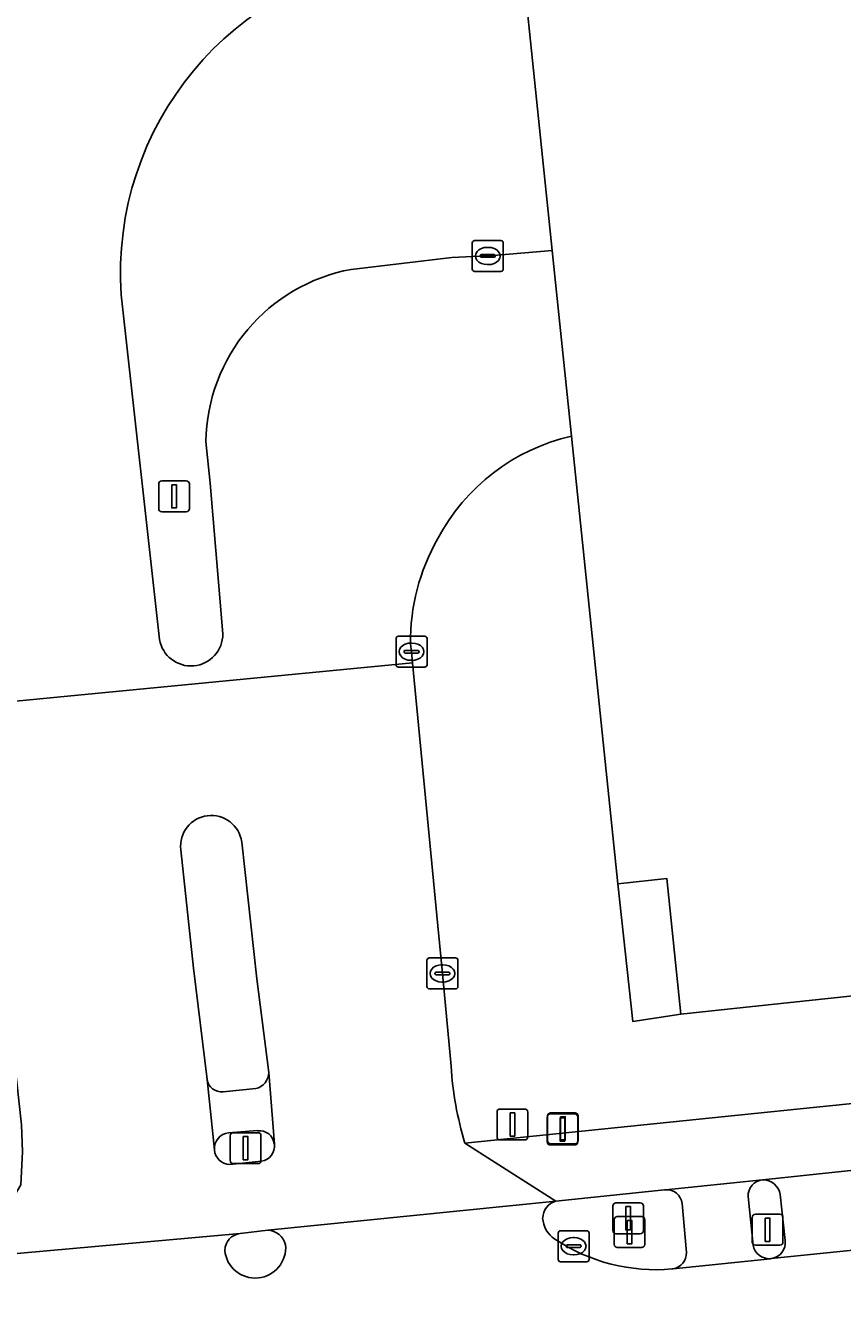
# Model space of a CAD drawing. Extents: x 160675 to 161153, y 383241 to 383714.
# Drawn here: x 160986.68 to 161013.08, y 383570.01 to 383611.67 of the extents above; entities that cross this region are included whole.
import ezdxf

# ---------------------------------------------------------------- set-up
doc = ezdxf.new("R2010")
doc.units = 0
for name, color, linetype in [('IMGEO_Drukknoppaal', 7, 'Continuous'), ('IMGEO_Fietspad_gesloten', 7, 'Continuous'), ('IMGEO_Kolk', 7, 'Continuous'), ('IMGEO_Lichtmast', 7, 'Continuous'), ('IMGEO_Pand', 7, 'Continuous'), ('IMGEO_Rijbaan_lokaal_gesloten', 7, 'Continuous'), ('IMGEO_Rijbaan_lokaal_open', 7, 'Continuous'), ('IMGEO_Verkeerseiland_gesloten', 7, 'Continuous'), ('IMGEO_Verkeerseiland_open', 7, 'Continuous'), ('IMGEO_Verkeersregelinstallatiepaal', 7, 'Continuous'), ('IMGEO_Voetpad_gesloten', 7, 'Continuous'), ('IMGEO_Voetpad_open', 7, 'Continuous')]:
    doc.layers.add(name, color=color, linetype=linetype)

msp = doc.modelspace()

# ---------------------------------------------------------------- linework, layer by layer
at = {"layer": 'IMGEO_Drukknoppaal'}
for p, q in [((161003.535, 383575.588), (161003.535, 383576.388)), ((161003.535, 383576.388), (161003.535, 383575.588)), ((161003.548, 383575.626), (161003.548, 383576.426)), ((161003.548, 383576.426), (161003.548, 383575.626)), ((161003.635, 383576.488), (161004.425, 383576.488)), ((161004.425, 383576.488), (161003.635, 383576.488)), ((161003.648, 383576.526), (161004.438, 383576.526)), ((161004.438, 383576.526), (161003.648, 383576.526)), ((161004.525, 383576.388), (161004.525, 383575.588)), ((161004.525, 383575.588), (161004.525, 383576.388)), ((161004.538, 383576.426), (161004.538, 383575.626)), ((161004.538, 383575.626), (161004.538, 383576.426)), ((161004.425, 383575.488), (161003.635, 383575.488)), ((161003.635, 383575.488), (161004.425, 383575.488)), ((161004.438, 383575.526), (161003.648, 383575.526)), ((161003.648, 383575.526), (161004.438, 383575.526))]:
    msp.add_line(p, q, dxfattribs=at)
for points in [[(161003.968, 383576.401), (161004.118, 383576.401), (161004.118, 383575.651), (161003.968, 383575.651), (161003.968, 383576.401)], [(161003.955, 383576.363), (161004.105, 383576.363), (161004.105, 383575.613), (161003.955, 383575.613), (161003.955, 383576.363)]]:
    msp.add_lwpolyline(points, dxfattribs=at)
for centre, start, end in [((161003.635, 383576.388), 90, 180), ((161003.635, 383576.388), 90, 180), ((161003.648, 383576.426), 90, 180), ((161003.648, 383576.426), 90, 180), ((161004.425, 383576.388), 0, 90), ((161004.425, 383576.388), 360, 90), ((161004.438, 383576.426), 0, 90), ((161004.438, 383576.426), 360, 90), ((161003.635, 383575.588), 180, 270), ((161003.635, 383575.588), 180, 270), ((161003.648, 383575.626), 180, 270), ((161003.648, 383575.626), 180, 270), ((161004.425, 383575.588), 270, 0), ((161004.425, 383575.588), 270, 0), ((161004.438, 383575.626), 270, 0), ((161004.438, 383575.626), 270, 0)]:
    msp.add_arc(centre, 0.1, start, end, dxfattribs=at)
at = {"layer": 'IMGEO_Fietspad_gesloten'}
for points in [[(161056.263, 383582.305), (161049.373, 383581.126), (161034.486, 383579.01), (161032.513, 383578.778), (161009.712, 383576.451), (161000.877, 383575.549), (161003.815, 383573.673), (161007.334, 383574.037), (161007.359, 383574.04), (161010.5, 383574.361), (161010.512, 383574.362), (161013.963, 383574.724), (161014.824, 383574.826), (161029.7, 383576.35)], [(161010.5, 383574.361), (161007.359, 383574.04)], [(161007.903, 383573.596), (161008.038, 383572.008)], [(161010.192, 383572.249), (161010.03, 383573.821)], [(161007.607, 383571.479), (161010.753, 383571.81)]]:
    msp.add_lwpolyline(points, dxfattribs=at)
for centre, radius, start, end in [((161010.56, 383573.834), 0.53, 96.5284, 181.4009), ((161007.397, 383573.532), 0.51, 7.2301, 94.3288), ((161010.723, 383572.35), 0.541, 190.7416, 273.1698), ((161007.524, 383571.986), 0.514, 279.2462, 2.4113)]:
    msp.add_arc(centre, radius, start, end, dxfattribs=at)
at = {"layer": 'IMGEO_Kolk'}
for p, q in [((161001.19, 383604.73), (161002.042, 383604.73)), ((161001.115, 383603.804), (161001.115, 383604.656)), ((161001.603, 383604.51), (161001.628, 383604.51)), ((161002.116, 383604.656), (161002.116, 383603.804)), ((161001.374, 383604.224), (161001.374, 383604.236)), ((161001.812, 383604.187), (161001.414, 383604.187)), ((161001.417, 383604.273), (161001.815, 383604.273)), ((161001.626, 383603.95), (161001.601, 383603.95)), ((161001.858, 383604.236), (161001.858, 383604.224)), ((161002.042, 383603.73), (161001.19, 383603.73)), ((160998.649, 383591.01), (160998.649, 383591.862)), ((160998.724, 383591.936), (160999.576, 383591.936)), ((160999.65, 383591.862), (160999.65, 383591.01)), ((160998.908, 383591.43), (160998.908, 383591.442)), ((160999.346, 383591.393), (160998.948, 383591.393)), ((160998.951, 383591.479), (160999.349, 383591.479)), ((160999.137, 383591.716), (160999.162, 383591.716)), ((160999.392, 383591.442), (160999.392, 383591.43)), ((160999.16, 383591.156), (160999.135, 383591.156)), ((160999.576, 383590.936), (160998.724, 383590.936)), ((160999.649, 383580.607), (160999.649, 383581.459)), ((160999.724, 383581.533), (161000.576, 383581.533)), ((161000.65, 383581.459), (161000.65, 383580.607)), ((160999.908, 383581.027), (160999.908, 383581.039)), ((161000.346, 383580.99), (160999.948, 383580.99)), ((160999.951, 383581.076), (161000.349, 383581.076)), ((161000.137, 383581.313), (161000.162, 383581.313)), ((161000.392, 383581.039), (161000.392, 383581.027)), ((161000.16, 383580.753), (161000.135, 383580.753)), ((161000.576, 383580.533), (160999.724, 383580.533)), ((161003.89, 383571.786), (161003.89, 383572.638)), ((161003.965, 383572.712), (161004.817, 383572.712)), ((161004.891, 383572.638), (161004.891, 383571.786)), ((161004.149, 383572.206), (161004.149, 383572.218)), ((161004.192, 383572.255), (161004.59, 383572.255)), ((161004.378, 383572.492), (161004.403, 383572.492)), ((161004.633, 383572.218), (161004.633, 383572.206)), ((161004.587, 383572.169), (161004.189, 383572.169)), ((161004.401, 383571.932), (161004.376, 383571.932)), ((161004.817, 383571.712), (161003.965, 383571.712))]:
    msp.add_line(p, q, dxfattribs=at)
for points in [[(161001.19, 383604.73), (161002.042, 383604.73)], [(161001.115, 383603.804), (161001.115, 383604.656)], [(161002.116, 383604.656), (161002.116, 383603.804)], [(161002.042, 383603.73), (161001.19, 383603.73)], [(160998.649, 383591.01), (160998.649, 383591.862)], [(160998.724, 383591.936), (160999.576, 383591.936)], [(160999.65, 383591.862), (160999.65, 383591.01)], [(160999.576, 383590.936), (160998.724, 383590.936)], [(160999.649, 383580.607), (160999.649, 383581.459)], [(160999.724, 383581.533), (161000.576, 383581.533)], [(161000.65, 383581.459), (161000.65, 383580.607)], [(161000.576, 383580.533), (160999.724, 383580.533)], [(161003.89, 383571.786), (161003.89, 383572.638)], [(161003.965, 383572.712), (161004.817, 383572.712)], [(161004.891, 383572.638), (161004.891, 383571.786)], [(161004.817, 383571.712), (161003.965, 383571.712)]]:
    msp.add_lwpolyline(points, dxfattribs=at)
for centre, radius, start, end in [((161001.192, 383604.654), 0.0765, 91.552, 178.448), ((161001.192, 383604.654), 0.0765, 91.552, 178.448), ((161002.04, 383604.654), 0.0765, 1.552, 88.448), ((161002.04, 383604.654), 0.0765, 1.552, 88.448), ((161001.414, 383604.233), 0.0403, 85.8775, 175.7526), ((161001.411, 383604.223), 0.0366, 178.938, 274.7102), ((161001.815, 383604.23), 0.043, 264.8664, 352.4533), ((161001.819, 383604.235), 0.0386, 1.7309, 96.639), ((161001.192, 383603.806), 0.0765, 181.552, 268.448), ((161001.192, 383603.806), 0.0765, 181.552, 268.448), ((161002.04, 383603.806), 0.0765, 271.552, 358.448), ((161002.04, 383603.806), 0.0765, 271.552, 358.448), ((160998.726, 383591.86), 0.0765, 91.552, 178.448), ((160998.726, 383591.86), 0.0765, 91.552, 178.448), ((160999.574, 383591.86), 0.0765, 1.552, 88.448), ((160999.574, 383591.86), 0.0765, 1.552, 88.448), ((160998.948, 383591.439), 0.0403, 85.8775, 175.7526), ((160998.945, 383591.429), 0.0366, 178.938, 274.7102), ((160999.349, 383591.436), 0.043, 264.8664, 352.4533), ((160999.353, 383591.441), 0.0386, 1.7309, 96.639), ((160998.726, 383591.012), 0.0765, 181.552, 268.448), ((160998.726, 383591.012), 0.0765, 181.552, 268.448), ((160999.574, 383591.012), 0.0765, 271.552, 358.448), ((160999.574, 383591.012), 0.0765, 271.552, 358.448), ((160999.726, 383581.457), 0.0765, 91.552, 178.448), ((160999.726, 383581.457), 0.0765, 91.552, 178.448), ((161000.574, 383581.457), 0.0765, 1.552, 88.448), ((161000.574, 383581.457), 0.0765, 1.552, 88.448), ((160999.948, 383581.036), 0.0403, 85.8775, 175.7526), ((160999.945, 383581.026), 0.0366, 178.938, 274.7102), ((161000.349, 383581.033), 0.043, 264.8664, 352.4533), ((161000.353, 383581.038), 0.0386, 1.7309, 96.639), ((160999.726, 383580.609), 0.0765, 181.552, 268.448), ((160999.726, 383580.609), 0.0765, 181.552, 268.448), ((161000.574, 383580.609), 0.0765, 271.552, 358.448), ((161000.574, 383580.609), 0.0765, 271.552, 358.448), ((161003.967, 383572.636), 0.0765, 91.552, 178.448), ((161003.967, 383572.636), 0.0765, 91.552, 178.448), ((161004.815, 383572.636), 0.0765, 1.552, 88.448), ((161004.815, 383572.636), 0.0765, 1.552, 88.448), ((161004.189, 383572.215), 0.0403, 85.8775, 175.7526), ((161004.594, 383572.217), 0.0386, 1.7309, 96.639), ((161004.186, 383572.205), 0.0366, 178.938, 274.7102), ((161004.59, 383572.212), 0.043, 264.8664, 352.4533), ((161003.967, 383571.788), 0.0765, 181.552, 268.448), ((161003.967, 383571.788), 0.0765, 181.552, 268.448), ((161004.815, 383571.788), 0.0765, 271.552, 358.448), ((161004.815, 383571.788), 0.0765, 271.552, 358.448)]:
    msp.add_arc(centre, radius, start, end, dxfattribs=at)
for centre, major_axis, ratio, start_param, end_param in [((161001.602, 383604.23), (-0.387, 0.002), 0.722429, 4.712389, 7.853982), ((161001.627, 383604.23), (-0.39, 0.002), 0.717154, 1.570796, 4.712389), ((160999.136, 383591.436), (-0.387, 0.002), 0.722429, 4.712389, 7.853982), ((160999.161, 383591.436), (-0.39, 0.002), 0.717154, 1.570796, 4.712389), ((161000.136, 383581.033), (-0.387, 0.002), 0.722429, 4.712389, 7.853982), ((161000.161, 383581.033), (-0.39, 0.002), 0.717154, 1.570796, 4.712389), ((161004.377, 383572.212), (-0.387, 0.002), 0.722429, 4.712389, 7.853982), ((161004.402, 383572.212), (-0.39, 0.002), 0.717154, 1.570796, 4.712389)]:
    msp.add_ellipse(centre, major_axis=major_axis, ratio=ratio, start_param=start_param, end_param=end_param, dxfattribs=at)
at = {"layer": 'IMGEO_Lichtmast'}
for p, q in [((160990.976, 383596.06), (160990.976, 383596.86)), ((160990.976, 383596.86), (160990.976, 383596.06)), ((160991.076, 383596.96), (160991.866, 383596.96)), ((160991.866, 383596.96), (160991.076, 383596.96)), ((160991.966, 383596.86), (160991.966, 383596.06)), ((160991.966, 383596.06), (160991.966, 383596.86)), ((160991.866, 383595.96), (160991.076, 383595.96)), ((160991.076, 383595.96), (160991.866, 383595.96)), ((160993.29, 383574.983), (160993.29, 383575.783)), ((160993.29, 383575.783), (160993.29, 383574.983)), ((160993.39, 383575.883), (160994.18, 383575.883)), ((160994.18, 383575.883), (160993.39, 383575.883)), ((160994.28, 383575.783), (160994.28, 383574.983)), ((160994.28, 383574.983), (160994.28, 383575.783)), ((160994.18, 383574.883), (160993.39, 383574.883)), ((160993.39, 383574.883), (160994.18, 383574.883))]:
    msp.add_line(p, q, dxfattribs=at)
for points in [[(160991.396, 383596.835), (160991.546, 383596.835), (160991.546, 383596.085), (160991.396, 383596.085), (160991.396, 383596.835)], [(160993.71, 383575.758), (160993.86, 383575.758), (160993.86, 383575.008), (160993.71, 383575.008), (160993.71, 383575.758)]]:
    msp.add_lwpolyline(points, dxfattribs=at)
for centre, start, end in [((160991.076, 383596.86), 90, 180), ((160991.076, 383596.86), 90, 180), ((160991.866, 383596.86), 0, 90), ((160991.866, 383596.86), 360, 90), ((160991.076, 383596.06), 180, 270), ((160991.076, 383596.06), 180, 270), ((160991.866, 383596.06), 270, 0), ((160991.866, 383596.06), 270, 0), ((160993.39, 383575.783), 90, 180), ((160993.39, 383575.783), 90, 180), ((160994.18, 383575.783), 0, 90), ((160994.18, 383575.783), 360, 90), ((160993.39, 383574.983), 180, 270), ((160993.39, 383574.983), 180, 270), ((160994.18, 383574.983), 270, 0), ((160994.18, 383574.983), 270, 0)]:
    msp.add_arc(centre, 0.1, start, end, dxfattribs=at)
at = {"layer": 'IMGEO_Pand'}
msp.add_lwpolyline([(161085.53, 383662.01), (161003.438, 383653.613), (161003.926, 383648.838), (161000, 383648.437), (160999.151, 383648.35), (161000, 383640.144), (161000.191, 383638.296), (161000.887, 383631.567), (161001.177, 383628.766), (161001.334, 383627.253), (161001.934, 383621.456), (161002.067, 383620.168), (161002.684, 383614.206), (161003.697, 383604.41), (161004.319, 383598.403), (161005.816, 383583.932), (161007.41, 383584.1), (161007.86, 383579.72), (161009.37, 383579.88), (161018.91, 383580.89), (161018.41, 383585.64), (161027.23, 383586.54), (161027.74, 383581.8), (161076.456, 383586.789)], dxfattribs=at)
at = {"layer": 'IMGEO_Rijbaan_lokaal_gesloten'}
for points in [[(161000, 383582.573), (160999.183, 383591.071), (160985.113, 383589.719), (160986.162, 383579.582), (160986.543, 383576.133), (160986.573, 383575.26), (160986.514, 383574.193), (160985.132, 383571.87), (160985.782, 383571.927), (160993.608, 383572.621), (160994.499, 383572.728), (161003.815, 383573.673), (161000.877, 383575.549)], [(160993.658, 383585.282), (160994.151, 383580.857), (160994.532, 383577.832)], [(160992.775, 383575.332), (160992.537, 383577.605), (160992.101, 383581.202), (160991.689, 383585.034)], [(161000.427, 383578.03), (161000.148, 383581.033), (161000, 383582.573)], [(160994.532, 383577.832), (160994.714, 383575.516)], [(160994.297, 383574.964), (160993.272, 383574.854)], [(161003.815, 383573.673), (160994.499, 383572.728)], [(160993.608, 383572.621), (160985.782, 383571.927), (160985.132, 383571.87)], [(161014.554, 383568.898), (161014.164, 383572.163), (161010.778, 383571.812), (161010.753, 383571.81), (161007.607, 383571.479), (161007.579, 383571.476)]]:
    msp.add_lwpolyline(points, dxfattribs=at)
for centre, radius, start, end in [((160992.675, 383585.149), 0.992, 7.6787, 186.6788), ((161011.291, 383578.719), 10.886, 183.6298, 196.9312), ((160993.29, 383575.37), 0.517, 184.2468, 267.986), ((160994.222, 383575.454), 0.496, 278.7137, 7.149), ((161003.986, 383573.102), 0.596, 106.6397, 177.7698), ((161004.273, 383573.179), 0.885, 183.4993, 236.5123), ((160994.477, 383572.112), 0.617, 13.9215, 87.988), ((160993.661, 383572.076), 0.548, 95.5476, 179.9574), ((160994.094, 383572.169), 0.986, 185.428, 5.2818), ((161007.057, 383577.364), 5.911, 236.3917, 275.0673)]:
    msp.add_arc(centre, radius, start, end, dxfattribs=at)
at = {"layer": 'IMGEO_Rijbaan_lokaal_open'}
for points in [[(160983.063, 383611.022), (160984.375, 383596.988), (160984.769, 383593.047), (160985.113, 383589.719), (160999.183, 383591.071), (160999.148, 383591.436), (160999.117, 383591.69)], [(161003.697, 383604.41), (161001.804, 383604.247), (161000.453, 383604.176), (160997.2, 383603.798)], [(161004.319, 383598.403), (161003.697, 383604.41)], [(160990.999, 383591.834), (160989.763, 383602.975)], [(160992.501, 383598.232), (160992.637, 383596.89), (160992.906, 383593.684), (160993.049, 383592.014)]]:
    msp.add_lwpolyline(points, dxfattribs=at)
for centre, radius, start, end in [((160999.989, 383603.678), 10.25, 96.7621, 183.9341), ((160998.243, 383598.151), 5.742, 100.4611, 179.1946), ((161005.746, 383592.069), 6.492, 102.6956, 152.2529), ((161005.804, 383591.77), 6.688, 150.2149, 180.6846), ((160992.017, 383592.006), 1.032, 189.6088, 0.4271)]:
    msp.add_arc(centre, radius, start, end, dxfattribs=at)
at = {"layer": 'IMGEO_Verkeerseiland_gesloten'}
for points in [[(160994.173, 383575.949), (160993.234, 383575.882)], [(160993.272, 383574.854), (160994.297, 383574.964)], [(161010.512, 383574.362), (161010.5, 383574.361)], [(161011.234, 383572.395), (161011.07, 383573.889)], [(161010.03, 383573.821), (161010.192, 383572.249)], [(161010.753, 383571.81), (161010.778, 383571.812)]]:
    msp.add_lwpolyline(points, dxfattribs=at)
for centre, radius, start, end in [((160993.288, 383575.37), 0.514, 96.022, 184.285), ((160994.221, 383575.455), 0.496, 7.0536, 95.601), ((160993.29, 383575.37), 0.517, 184.2468, 267.986), ((160994.222, 383575.454), 0.496, 278.7137, 7.149), ((161010.56, 383573.834), 0.53, 96.5284, 181.4009), ((161010.503, 383573.786), 0.576, 10.2737, 89.1524), ((161010.723, 383572.35), 0.541, 190.7416, 273.1698), ((161010.709, 383572.336), 0.528, 277.4859, 6.4518)]:
    msp.add_arc(centre, radius, start, end, dxfattribs=at)
at = {"layer": 'IMGEO_Verkeerseiland_open'}
for points in [[(160994.532, 383577.832), (160994.151, 383580.857), (160993.658, 383585.282)], [(160991.689, 383585.034), (160992.101, 383581.202), (160992.537, 383577.605)], [(160993.06, 383577.207), (160994.112, 383577.31)], [(161007.359, 383574.04), (161007.334, 383574.037), (161003.815, 383573.673)], [(161008.038, 383572.008), (161007.903, 383573.596)], [(160994.499, 383572.728), (160993.608, 383572.621)], [(161007.579, 383571.476), (161007.607, 383571.479)]]:
    msp.add_lwpolyline(points, dxfattribs=at)
for centre, radius, start, end in [((160992.675, 383585.149), 0.992, 7.6787, 186.6788), ((160993.992, 383577.836), 0.54, 282.8267, 359.5332), ((160993.008, 383577.681), 0.477, 189.1455, 276.3127), ((161007.397, 383573.532), 0.51, 7.2301, 94.3288), ((161003.986, 383573.102), 0.596, 106.6397, 177.7698), ((161004.273, 383573.179), 0.885, 183.4993, 236.5123), ((160994.477, 383572.112), 0.617, 13.9215, 87.988), ((160993.661, 383572.076), 0.548, 95.5476, 179.9574), ((160994.094, 383572.169), 0.986, 185.428, 5.2818), ((161007.057, 383577.364), 5.911, 236.3917, 275.0673), ((161007.524, 383571.986), 0.514, 279.2462, 2.4113)]:
    msp.add_arc(centre, radius, start, end, dxfattribs=at)
at = {"layer": 'IMGEO_Verkeersregelinstallatiepaal'}
for p, q in [((161001.916, 383575.748), (161001.916, 383576.548)), ((161001.916, 383576.548), (161001.916, 383575.748)), ((161002.016, 383576.648), (161002.806, 383576.648)), ((161002.806, 383576.648), (161002.016, 383576.648)), ((161002.906, 383576.548), (161002.906, 383575.748)), ((161002.906, 383575.748), (161002.906, 383576.548)), ((161002.806, 383575.648), (161002.016, 383575.648)), ((161002.016, 383575.648), (161002.806, 383575.648)), ((161005.658, 383572.717), (161005.658, 383573.517)), ((161005.658, 383573.517), (161005.658, 383572.717)), ((161005.758, 383573.617), (161006.548, 383573.617)), ((161006.548, 383573.617), (161005.758, 383573.617)), ((161006.648, 383573.517), (161006.648, 383572.717)), ((161006.648, 383572.717), (161006.648, 383573.517)), ((161005.704, 383572.269), (161005.704, 383573.069)), ((161005.704, 383573.069), (161005.704, 383572.269)), ((161005.804, 383573.169), (161006.594, 383573.169)), ((161006.594, 383573.169), (161005.804, 383573.169)), ((161006.694, 383573.069), (161006.694, 383572.269)), ((161006.694, 383572.269), (161006.694, 383573.069)), ((161010.169, 383572.345), (161010.169, 383573.145)), ((161010.169, 383573.145), (161010.169, 383572.345)), ((161010.269, 383573.245), (161011.059, 383573.245)), ((161011.059, 383573.245), (161010.269, 383573.245)), ((161011.159, 383573.145), (161011.159, 383572.345)), ((161011.159, 383572.345), (161011.159, 383573.145)), ((161006.548, 383572.617), (161005.758, 383572.617)), ((161005.758, 383572.617), (161006.548, 383572.617)), ((161011.059, 383572.245), (161010.269, 383572.245)), ((161010.269, 383572.245), (161011.059, 383572.245)), ((161006.594, 383572.169), (161005.804, 383572.169)), ((161005.804, 383572.169), (161006.594, 383572.169))]:
    msp.add_line(p, q, dxfattribs=at)
for points in [[(161002.336, 383576.523), (161002.486, 383576.523), (161002.486, 383575.773), (161002.336, 383575.773), (161002.336, 383576.523)], [(161006.078, 383573.492), (161006.228, 383573.492), (161006.228, 383572.742), (161006.078, 383572.742), (161006.078, 383573.492)], [(161010.589, 383573.12), (161010.739, 383573.12), (161010.739, 383572.37), (161010.589, 383572.37), (161010.589, 383573.12)], [(161006.124, 383573.044), (161006.274, 383573.044), (161006.274, 383572.294), (161006.124, 383572.294), (161006.124, 383573.044)]]:
    msp.add_lwpolyline(points, dxfattribs=at)
for centre, start, end in [((161002.016, 383576.548), 90, 180), ((161002.016, 383576.548), 90, 180), ((161002.806, 383576.548), 0, 90), ((161002.806, 383576.548), 360, 90), ((161002.016, 383575.748), 180, 270), ((161002.016, 383575.748), 180, 270), ((161002.806, 383575.748), 270, 0), ((161002.806, 383575.748), 270, 0), ((161005.758, 383573.517), 90, 180), ((161005.758, 383573.517), 90, 180), ((161006.548, 383573.517), 0, 90), ((161006.548, 383573.517), 360, 90), ((161005.804, 383573.069), 90, 180), ((161005.804, 383573.069), 90, 180), ((161006.594, 383573.069), 0, 90), ((161006.594, 383573.069), 360, 90), ((161010.269, 383573.145), 90, 180), ((161010.269, 383573.145), 90, 180), ((161011.059, 383573.145), 0, 90), ((161011.059, 383573.145), 360, 90), ((161005.758, 383572.717), 180, 270), ((161005.758, 383572.717), 180, 270), ((161006.548, 383572.717), 270, 0), ((161006.548, 383572.717), 270, 0), ((161005.804, 383572.269), 180, 270), ((161005.804, 383572.269), 180, 270), ((161006.594, 383572.269), 270, 0), ((161006.594, 383572.269), 270, 0), ((161010.269, 383572.345), 180, 270), ((161010.269, 383572.345), 180, 270), ((161011.059, 383572.345), 270, 0), ((161011.059, 383572.345), 270, 0)]:
    msp.add_arc(centre, 0.1, start, end, dxfattribs=at)
at = {"layer": 'IMGEO_Voetpad_gesloten'}
msp.add_lwpolyline([(161007.41, 383584.1), (161005.816, 383583.932), (161006.305, 383579.479), (161007.86, 383579.72)], close=True, dxfattribs=at)
at = {"layer": 'IMGEO_Voetpad_open'}
for points in [[(160997.2, 383603.798), (161000.453, 383604.176), (161001.804, 383604.247), (161003.697, 383604.41), (161002.684, 383614.206)], [(160989.763, 383602.975), (160990.999, 383591.834)], [(160993.049, 383592.014), (160992.906, 383593.684), (160992.637, 383596.89), (160992.501, 383598.232)], [(161062.195, 383583.186), (161068.177, 383583.808), (161072.168, 383584.096), (161084.155, 383584.661), (161085.622, 383584.741), (161085.197, 383587.691), (161076.456, 383586.789), (161027.74, 383581.8), (161018.91, 383580.89), (161009.37, 383579.88), (161007.86, 383579.72), (161006.305, 383579.479), (161005.816, 383583.932), (161004.319, 383598.403)], [(160999.117, 383591.69), (160999.148, 383591.436), (160999.183, 383591.071), (161000, 383582.573), (161000.148, 383581.033), (161000.427, 383578.03)], [(161000.877, 383575.549), (161009.712, 383576.451), (161032.513, 383578.778), (161034.486, 383579.01)], [(160994.714, 383575.516), (160994.532, 383577.832)], [(160992.537, 383577.605), (160992.775, 383575.332)], [(160994.112, 383577.31), (160993.06, 383577.207)], [(160993.234, 383575.882), (160994.173, 383575.949)], [(161013.963, 383574.724), (161010.512, 383574.362)], [(161011.07, 383573.889), (161011.234, 383572.395)], [(161010.778, 383571.812), (161014.164, 383572.163)]]:
    msp.add_lwpolyline(points, dxfattribs=at)
for centre, radius, start, end in [((160999.989, 383603.678), 10.25, 96.7621, 183.9341), ((160998.243, 383598.151), 5.742, 100.4611, 179.1946), ((161005.746, 383592.069), 6.492, 102.6956, 152.2529), ((161005.804, 383591.77), 6.688, 150.2149, 180.6846), ((160992.017, 383592.006), 1.032, 189.6088, 0.4271), ((160993.992, 383577.836), 0.54, 282.8267, 359.5332), ((161011.291, 383578.719), 10.886, 183.6298, 196.9312), ((160993.008, 383577.681), 0.477, 189.1455, 276.3127), ((160993.288, 383575.37), 0.514, 96.022, 184.285), ((160994.221, 383575.455), 0.496, 7.0536, 95.601), ((161010.503, 383573.786), 0.576, 10.2737, 89.1524), ((161010.709, 383572.336), 0.528, 277.4859, 6.4518)]:
    msp.add_arc(centre, radius, start, end, dxfattribs=at)

doc.saveas('drawing.dxf')
